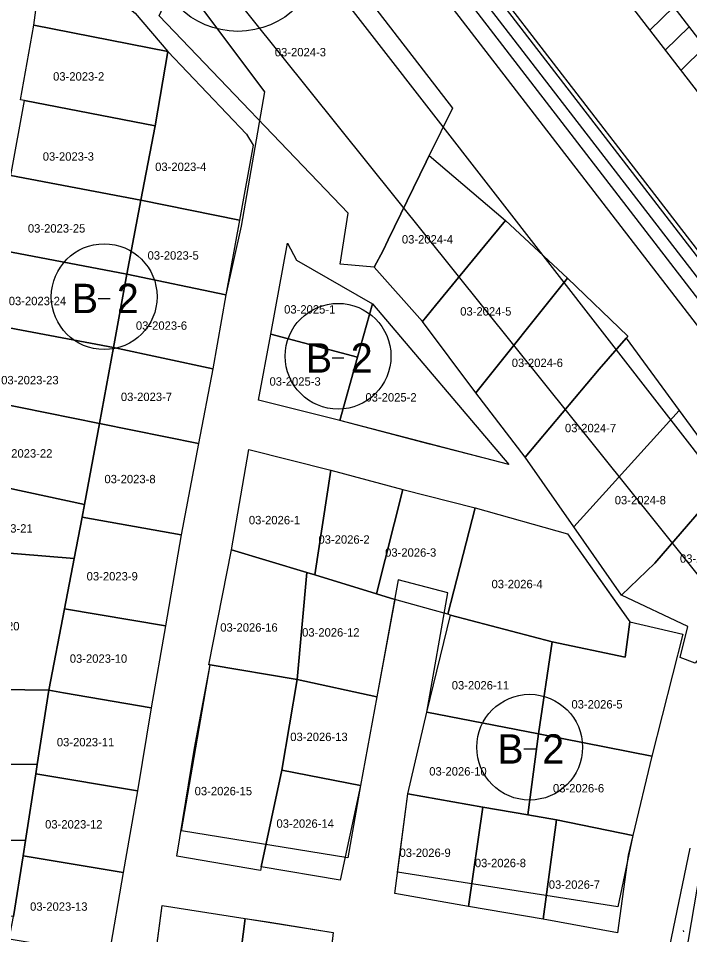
# Model space of a CAD drawing. Extents: x 413946 to 415528, y 4453939 to 4454944.
# Drawn here: x 414534.5 to 414614.5, y 4454582.7 to 4454691.9 of the extents above; entities that cross this region are included whole.
import ezdxf

# ---------------------------------------------------------------- set-up
doc = ezdxf.new("R2010")
doc.units = 0
for name, color, linetype in [('0_KADASTRO', 7, 'Continuous'), ('Level 27', 7, 'Continuous'), ('Level 29', 7, 'Continuous'), ('Level 41', 7, 'Continuous'), ('Level 53', 7, 'Continuous'), ('Level 54', 7, 'Continuous'), ('Level 62', 7, 'Continuous'), ('SEMBOL', 7, 'Continuous')]:
    doc.layers.add(name, color=color, linetype=linetype)

msp = doc.modelspace()

# ---------------------------------------------------------------- linework, layer by layer
at = {"layer": '0_KADASTRO'}
msp.add_line((414619.58, 4454613.06), (414609.5, 4454553.8), dxfattribs=at)
for points in [[(414551.3, 4454692.17), (414552.25, 4454694.28), (414556.48, 4454702.54), (414559.36, 4454708.15), (414561.79, 4454712.88), (414586.22, 4454681.15), (414583.47, 4454675.51), (414583.11, 4454674.77), (414578.58, 4454665.45), (414577.96, 4454664.18), (414576.9, 4454662.22), (414572.86, 4454662.57), (414573.81, 4454668.66)], [(414536.36, 4454691.06), (414537.68, 4454700.94), (414548.42, 4454692.46), (414552.31, 4454687.91)], [(414534.76, 4454682.16), (414536.36, 4454691.06), (414552.31, 4454687.91), (414550.8, 4454679.07), (414535.24, 4454682.06)], [(414549.12, 4454670.2), (414550.8, 4454679.07), (414552.31, 4454687.91), (414561.68, 4454678.04), (414562.51, 4454676.74), (414560.86, 4454667.8)], [(414533.61, 4454673.15), (414535.24, 4454682.06), (414550.8, 4454679.07), (414549.12, 4454670.2)], [(414576.9, 4454662.22), (414577.96, 4454664.18), (414578.58, 4454665.45), (414583.11, 4454674.77), (414583.47, 4454675.51), (414592.57, 4454667.78), (414590.11, 4454664.8), (414584.21, 4454657.64), (414582.68, 4454655.73)], [(414531.97, 4454664.33), (414533.61, 4454673.15), (414549.12, 4454670.2), (414547.45, 4454661.37)], [(414547.45, 4454661.37), (414549.12, 4454670.2), (414560.86, 4454667.8), (414559.24, 4454658.9)], [(414582.68, 4454655.73), (414584.21, 4454657.64), (414590.11, 4454664.8), (414592.57, 4454667.78), (414599.95, 4454660.89), (414589.03, 4454647.25)], [(414530.01, 4454655.62), (414531.97, 4454664.33), (414547.45, 4454661.37), (414545.83, 4454652.65)], [(414564.6, 4454654.22), (414566.59, 4454665.08), (414567.64, 4454663.05), (414576.69, 4454657.86), (414574.91, 4454651.47)], [(414545.83, 4454652.65), (414547.45, 4454661.37), (414559.24, 4454658.9), (414557.68, 4454650.08)], [(414589.03, 4454647.25), (414599.95, 4454660.89), (414607.13, 4454653.98), (414606.92, 4454653.74), (414603.7, 4454650.04), (414594.89, 4454639.55)], [(414572.82, 4454643.94), (414574.91, 4454651.47), (414576.69, 4454657.86), (414592.96, 4454638.68), (414583.48, 4454641.1)], [(414528.46, 4454646.74), (414530.01, 4454655.62), (414545.83, 4454652.65), (414544.19, 4454643.58)], [(414563.11, 4454646.36), (414564.6, 4454654.22), (414574.91, 4454651.47), (414572.82, 4454643.94)], [(414594.89, 4454639.55), (414603.7, 4454650.04), (414606.92, 4454653.74), (414613.24, 4454645.13), (414600.69, 4454631.26)], [(414544.19, 4454643.58), (414545.83, 4454652.65), (414557.68, 4454650.08), (414555.98, 4454641.21)], [(414526.72, 4454637.26), (414528.46, 4454646.74), (414544.19, 4454643.58), (414542.38, 4454633.91), (414528.55, 4454636.92)], [(414600.69, 4454631.26), (414613.24, 4454645.13), (414619.13, 4454637.09), (414610.33, 4454626.93), (414606.37, 4454623.13)], [(414542.1, 4454632.42), (414542.38, 4454633.91), (414544.19, 4454643.58), (414555.98, 4454641.21), (414553.9, 4454630.3)], [(414559.89, 4454628.54), (414561.98, 4454640.47), (414571.74, 4454638.04), (414569.85, 4454625.54), (414568.87, 4454625.84)], [(414606.37, 4454623.13), (414610.33, 4454626.93), (414619.13, 4454637.09), (414621.75, 4454640.13), (414629.28, 4454632.67), (414625.68, 4454628.16), (414615.17, 4454615.02), (414613.36, 4454615.69), (414614.26, 4454619.4)], [(414569.85, 4454625.54), (414571.74, 4454638.04), (414580.32, 4454635.71), (414577.2, 4454623.27)], [(414527.62, 4454628.59), (414528.55, 4454636.92), (414542.38, 4454633.91), (414542.1, 4454632.42), (414541.16, 4454627.5)], [(414577.2, 4454623.27), (414580.32, 4454635.71), (414588.96, 4454633.53), (414585.7, 4454620.86), (414583.64, 4454621.41), (414579.38, 4454622.6)], [(414585.7, 4454620.86), (414588.96, 4454633.53), (414599.96, 4454630.42), (414605.99, 4454621.89), (414607.36, 4454619.96), (414606.81, 4454615.75), (414598.1, 4454617.56), (414586.02, 4454620.76)], [(414540.02, 4454621.5), (414541.16, 4454627.5), (414542.1, 4454632.42), (414553.9, 4454630.3), (414552.06, 4454619.49)], [(414526.64, 4454611.98), (414527.31, 4454622.28), (414527.62, 4454628.59), (414541.16, 4454627.5), (414540.02, 4454621.5), (414538.16, 4454611.81)], [(414557.19, 4454614.84), (414559.89, 4454628.54), (414568.87, 4454625.84), (414567.73, 4454613.06), (414557.36, 4454614.82)], [(414567.73, 4454613.06), (414568.87, 4454625.84), (414569.85, 4454625.54), (414577.2, 4454623.27), (414579.38, 4454622.6), (414577.23, 4454611)], [(414538.16, 4454611.81), (414540.02, 4454621.5), (414552.06, 4454619.49), (414550.34, 4454609.69), (414539.88, 4454611.49)], [(414583.2, 4454609.19), (414586.02, 4454620.76), (414598.1, 4454617.56), (414596.5, 4454606.61)], [(414596.5, 4454606.61), (414598.1, 4454617.56), (414606.81, 4454615.75), (414607.36, 4454619.96), (414613.68, 4454618.48), (414609.99, 4454603.95)], [(414553.41, 4454592.01), (414555.51, 4454604.89), (414557.36, 4454614.82), (414567.73, 4454613.06), (414565.91, 4454602.26), (414563.43, 4454590.75), (414563.37, 4454590.32)], [(414565.91, 4454602.26), (414567.73, 4454613.06), (414577.23, 4454611), (414575.28, 4454600.45)], [(414526.27, 4454603.07), (414526.64, 4454611.98), (414538.16, 4454611.81), (414536.77, 4454602.94)], [(414536.6, 4454601.82), (414536.77, 4454602.94), (414538.16, 4454611.81), (414539.88, 4454611.49), (414550.34, 4454609.69), (414548.72, 4454599.8)], [(414580.91, 4454599.45), (414583.2, 4454609.19), (414596.5, 4454606.61), (414595.2, 4454596.95), (414589.84, 4454597.88)], [(414595.2, 4454596.95), (414596.5, 4454606.61), (414609.99, 4454603.95), (414607.72, 4454594.49), (414598.65, 4454596.34)], [(414525.45, 4454594.07), (414526.27, 4454603.07), (414536.77, 4454602.94), (414536.6, 4454601.82), (414535.37, 4454593.9)], [(414563.43, 4454590.75), (414565.91, 4454602.26), (414575.28, 4454600.45), (414572.84, 4454589.15)], [(414535.08, 4454592.06), (414535.37, 4454593.9), (414536.6, 4454601.82), (414548.72, 4454599.8), (414547.01, 4454590.07)], [(414579.35, 4454587.56), (414580.91, 4454599.45), (414589.84, 4454597.88), (414588.14, 4454586.04)], [(414588.14, 4454586.04), (414589.84, 4454597.88), (414595.2, 4454596.95), (414598.65, 4454596.34), (414597.04, 4454584.51)], [(414597.04, 4454584.51), (414598.65, 4454596.34), (414607.72, 4454594.49), (414607.17, 4454592.16), (414605.88, 4454582.87)], [(414524.73, 4454585.08), (414525.45, 4454594.07), (414535.37, 4454593.9), (414535.08, 4454592.06), (414533.94, 4454584.83), (414532.96, 4454584.93)], [(414533.42, 4454582.15), (414533.94, 4454584.83), (414535.08, 4454592.06), (414547.01, 4454590.07), (414545.3, 4454580.13)], [(414550.1, 4454574.34), (414551.65, 4454586.13), (414561.53, 4454584.59), (414560.04, 4454572.76)], [(414560.04, 4454572.76), (414561.53, 4454584.59), (414564.46, 4454584.14), (414572.04, 4454582.91), (414571.54, 4454578.69), (414570.72, 4454575.22), (414570, 4454570.77)]]:
    msp.add_lwpolyline(points, close=True, dxfattribs=at)
at = {"layer": 'Level 27'}
for p, q in [((414536.36, 4454691.06), (414538.59, 4454707.76)), ((414534.76, 4454682.16), (414536.36, 4454691.06)), ((414533.61, 4454673.15), (414535.24, 4454682.06)), ((414535.24, 4454682.06), (414534.76, 4454682.16)), ((414561.07, 4454667.1), (414559.24, 4454658.9)), ((414564.6, 4454654.22), (414566.59, 4454665.08)), ((414566.59, 4454665.08), (414567.64, 4454663.05)), ((414567.64, 4454663.05), (414576.69, 4454657.86)), ((414559.24, 4454658.9), (414557.68, 4454650.08)), ((414576.69, 4454657.86), (414592.96, 4454638.68)), ((414563.11, 4454646.36), (414564.6, 4454654.22)), ((414557.68, 4454650.08), (414555.98, 4454641.21)), ((414572.82, 4454643.94), (414563.11, 4454646.36)), ((414592.96, 4454638.68), (414572.82, 4454643.94)), ((414555.98, 4454641.21), (414553.9, 4454630.3)), ((414559.89, 4454628.54), (414561.98, 4454640.47)), ((414561.98, 4454640.47), (414571.74, 4454638.04)), ((414571.74, 4454638.04), (414580.32, 4454635.71)), ((414580.32, 4454635.71), (414588.96, 4454633.53)), ((414588.96, 4454633.53), (414599.95, 4454630.42)), ((414599.95, 4454630.42), (414607.36, 4454619.96)), ((414553.9, 4454630.3), (414552.06, 4454619.49)), ((414557.19, 4454614.84), (414559.89, 4454628.54)), ((414579.77, 4454624.95), (414577.23, 4454611)), ((414585.67, 4454623.42), (414579.77, 4454624.95)), ((414583.2, 4454609.19), (414585.67, 4454623.42)), ((414552.06, 4454619.49), (414550.34, 4454609.69)), ((414607.36, 4454619.96), (414613.68, 4454618.48)), ((414613.68, 4454618.48), (414609.99, 4454603.95)), ((414553.94, 4454595.06), (414557.36, 4454614.82)), ((414557.36, 4454614.82), (414557.19, 4454614.84)), ((414577.23, 4454611), (414575.28, 4454600.45)), ((414550.34, 4454609.69), (414548.72, 4454599.8)), ((414580.91, 4454599.45), (414583.2, 4454609.19)), ((414609.99, 4454603.95), (414607.72, 4454594.49)), ((414575.28, 4454600.45), (414573.76, 4454591.84)), ((414548.72, 4454599.8), (414547.01, 4454590.07)), ((414579.69, 4454590.12), (414580.91, 4454599.45)), ((414573.76, 4454591.84), (414553.94, 4454595.06)), ((414607.72, 4454594.49), (414605.94, 4454585.97)), ((414610.29, 4454572.56), (414614.55, 4454592.96)), ((414547.01, 4454590.07), (414545.3, 4454580.13)), ((414605.94, 4454585.97), (414579.69, 4454590.12)), ((414550.1, 4454574.34), (414551.65, 4454586.13)), ((414551.65, 4454586.13), (414561.53, 4454584.59)), ((414561.53, 4454584.59), (414572.04, 4454582.91)), ((414572.04, 4454582.91), (414571.54, 4454578.69))]:
    msp.add_line(p, q, dxfattribs=at)
at = {"layer": 'Level 29'}
for p, q in [((414546.06, 4454706.87), (414563.85, 4454683.1)), ((414563.85, 4454683.1), (414561.07, 4454667.1))]:
    msp.add_line(p, q, dxfattribs=at)
at = {"layer": 'Level 41'}
msp.add_line((414613.82, 4454582.99), (414613.76, 4454583.15), dxfattribs=at)
msp.add_line((414613.82, 4454582.99), (414613.76, 4454583.15), dxfattribs=at)
at = {"layer": 'Level 53'}
for p, q in [((414503.68, 4454828.13), (414726.88, 4454538.39)), ((414609.75, 4454690.44), (414612.6, 4454693.24)), ((414611.59, 4454688.05), (414614.44, 4454690.84)), ((414613.43, 4454685.66), (414616.29, 4454688.45))]:
    msp.add_line(p, q, dxfattribs=at)
msp.add_lwpolyline([(414421.52, 4454942.22), (414422.36, 4454941.13), (414569.68, 4454748.94), (414636.96, 4454661.62), (414682.88, 4454602.6), (414745.8, 4454520.56), (414786.96, 4454466.79), (414857.41, 4454376.24), (414910.84, 4454306.72), (414940.61, 4454268.2)], dxfattribs=at)
at = {"layer": 'Level 54'}
msp.add_lwpolyline([(414533.61, 4454673.15), (414535.24, 4454682.06), (414534.76, 4454682.16), (414536.36, 4454691.06), (414538.59, 4454707.76), (414546.06, 4454706.87), (414563.85, 4454683.1), (414561.07, 4454667.1), (414559.24, 4454658.9), (414557.68, 4454650.08), (414555.98, 4454641.21), (414553.9, 4454630.3), (414552.06, 4454619.49), (414550.34, 4454609.69), (414548.72, 4454599.8), (414547.01, 4454590.07), (414545.3, 4454580.13), (414543.62, 4454570.31), (414542.08, 4454560.27), (414532.23, 4454562.05)], dxfattribs=at)
for points in [[(414592.96, 4454638.68), (414572.82, 4454643.94), (414563.11, 4454646.36), (414564.6, 4454654.22), (414566.59, 4454665.08), (414567.64, 4454663.05), (414576.69, 4454657.86)], [(414599.95, 4454630.42), (414607.36, 4454619.96), (414613.68, 4454618.48), (414609.99, 4454603.95), (414607.72, 4454594.49), (414605.94, 4454585.97), (414579.69, 4454590.12), (414580.91, 4454599.45), (414583.2, 4454609.19), (414585.67, 4454623.42), (414579.77, 4454624.95), (414577.23, 4454611), (414575.28, 4454600.45), (414573.76, 4454591.84), (414553.94, 4454595.06), (414557.36, 4454614.82), (414557.19, 4454614.84), (414559.89, 4454628.54), (414561.98, 4454640.47), (414571.74, 4454638.04), (414580.32, 4454635.71), (414588.96, 4454633.53)], [(414566.98, 4454551.94), (414547.56, 4454556.08), (414548.86, 4454565.26), (414550.1, 4454574.34), (414551.65, 4454586.13), (414561.53, 4454584.59), (414572.04, 4454582.91), (414571.54, 4454578.69), (414570.72, 4454575.22), (414570, 4454570.77), (414568.65, 4454561.56)]]:
    msp.add_lwpolyline(points, close=True, dxfattribs=at)
at = {"layer": 'Level 62'}
for p, q in [((414494.16, 4454820.8), (414717.34, 4454531.09)), ((414494.55, 4454821.11), (414717.74, 4454531.39)), ((414492.97, 4454819.89), (414716.16, 4454530.17)), ((414491.78, 4454818.97), (414677.11, 4454578.4)), ((414490.2, 4454817.75), (414671.82, 4454581.99))]:
    msp.add_line(p, q, dxfattribs=at)
for points in [[(414436.69, 4454870.01), (414438.28, 4454867.85), (414632.33, 4454618.11)], [(414437.61, 4454853.57), (414465.73, 4454817.59), (414530.96, 4454730.93), (414621.16, 4454618.45)]]:
    msp.add_lwpolyline(points, dxfattribs=at)
at = {"layer": 'SEMBOL'}
for p, q in [((414544.04, 4454658.48), (414545.44, 4454658.48)), ((414571.91, 4454651.39), (414573.31, 4454651.39)), ((414594.73, 4454604.8), (414596.13, 4454604.8))]:
    msp.add_line(p, q, dxfattribs=at)
for centre, radius in [((414560.67, 4454700.31), 10), ((414544.74, 4454658.69), 6.3), ((414572.61, 4454651.6), 6.3), ((414595.43, 4454605.01), 6.3)]:
    msp.add_circle(centre, radius, dxfattribs=at)

# ---------------------------------------------------------------- texts
at = {"layer": '0_KADASTRO'}
for s, p in [('03-2024-3', (414565.07, 4454687.33)), ('03-2023-2', (414538.65, 4454684.44)), ('03-2023-3', (414537.42, 4454674.9)), ('03-2023-4', (414550.81, 4454673.67)), ('03-2023-25', (414535.65, 4454666.33)), ('03-2024-4', (414580.21, 4454665.03)), ('03-2023-5', (414549.91, 4454663.11)), ('03-2023-24', (414533.37, 4454657.68)), ('03-2025-1', (414566.18, 4454656.68)), ('03-2024-5', (414587.16, 4454656.44)), ('03-2023-6', (414548.52, 4454654.75)), ('03-2024-6', (414593.3, 4454650.31)), ('03-2023-23', (414532.47, 4454648.25)), ('03-2025-3', (414564.44, 4454648.09)), ('03-2023-7', (414546.73, 4454646.26)), ('03-2025-2', (414575.87, 4454646.2)), ('03-2024-7', (414599.64, 4454642.54)), ('03-2023-22', (414531.73, 4454639.52)), ('03-2023-8', (414544.77, 4454636.46)), ('03-2024-8', (414605.57, 4454633.95)), ('03-2023-21', (414529.38, 4454630.58)), ('03-2026-1', (414561.98, 4454631.57)), ('03-2026-2', (414570.27, 4454629.26)), ('03-2026-3', (414578.21, 4454627.71)), ('03-2024-9', (414613.34, 4454626.99)), ('03-2023-9', (414542.65, 4454624.88)), ('03-2026-4', (414590.89, 4454623.95)), ('03-2023-20', (414527.81, 4454618.93)), ('03-2026-16', (414558.57, 4454618.78)), ('03-2026-12', (414568.32, 4454618.19)), ('03-2023-10', (414540.64, 4454615.07)), ('03-2026-11', (414586.15, 4454611.89)), ('03-2026-5', (414600.41, 4454609.62)), ('03-2026-13', (414566.91, 4454605.74)), ('03-2023-11', (414539.1, 4454605.11)), ('03-2026-10', (414583.47, 4454601.63)), ('03-2026-15', (414555.52, 4454599.28)), ('03-2026-6', (414598.21, 4454599.62)), ('03-2023-12', (414537.7, 4454595.32)), ('03-2026-14', (414565.27, 4454595.41)), ('03-2026-9', (414579.93, 4454591.93)), ('03-2026-8', (414588.9, 4454590.71)), ('03-2026-7', (414597.71, 4454588.14)), ('03-2023-13', (414535.91, 4454585.52))]:
    msp.add_text(s, height=1, dxfattribs=at).set_placement(p)
at = {"layer": 'SEMBOL'}
for s, p in [('B', (414540.89, 4454656.73)), ('2', (414546.25, 4454656.73)), ('B', (414568.77, 4454649.64)), ('2', (414574.12, 4454649.64)), ('B', (414591.59, 4454603.05)), ('2', (414596.94, 4454603.05))]:
    msp.add_text(s, height=3.5, dxfattribs=at).set_placement(p)

doc.saveas('drawing.dxf')
